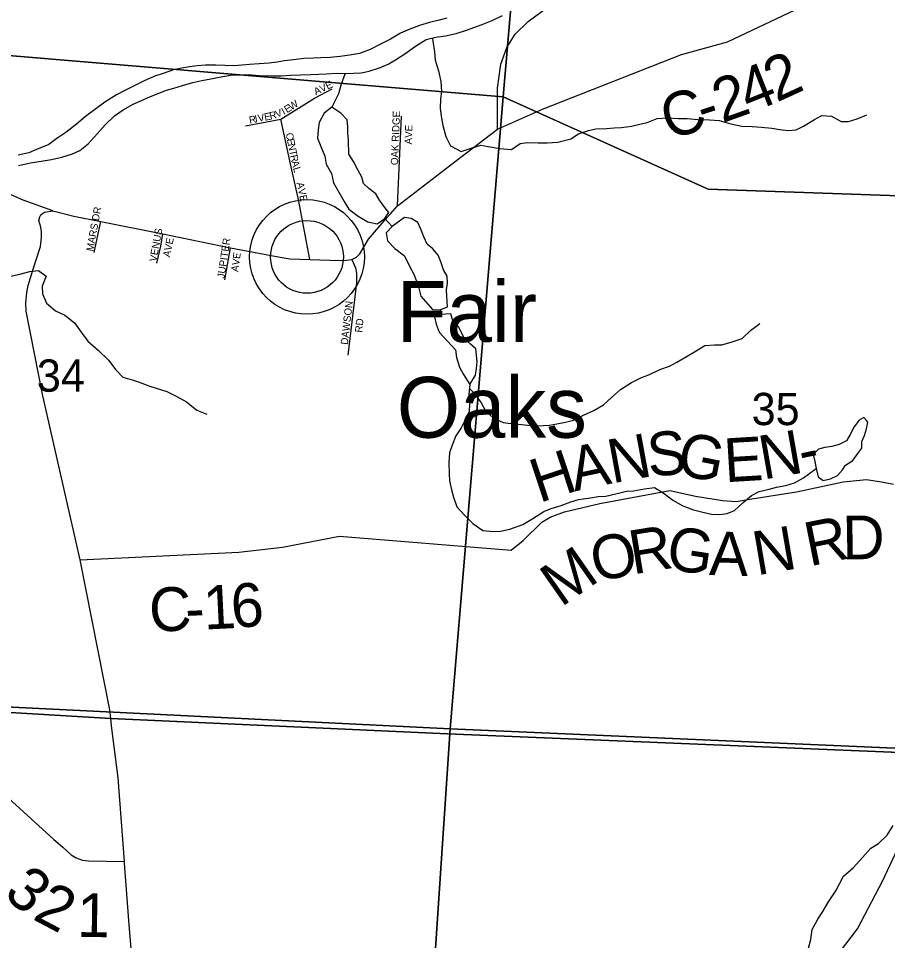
# Model space of a CAD drawing. Extents: x 1624196 to 2029251, y 146837 to 440034.
# Drawn here: x 1869991 to 1875940, y 279793 to 286109 of the extents above; entities that cross this region are included whole.
import ezdxf

# ---------------------------------------------------------------- set-up
doc = ezdxf.new("R2010")
doc.units = 0
for name, color, linetype in [('GM_X_County_Road', 7, 'Continuous'), ('GM_X_County_Road_Text', 7, 'Continuous'), ('GM_X_Major_River', 7, 'Continuous'), ('GM_X_Minor_Lake', 7, 'Continuous'), ('GM_X_Minor_River', 7, 'Continuous'), ('GM_X_Section', 7, 'Continuous'), ('GM_X_Section_Text', 7, 'Continuous'), ('GM_X_Township', 7, 'Continuous'), ('GM_X_Township_Road', 7, 'Continuous'), ('GM_X_Township_Road_Text', 7, 'Continuous'), ('GM_X_Township_Subdivision', 7, 'Continuous'), ('GM_X_Township_Subdivision_Text', 7, 'Continuous'), ('GM_X_Unincorporated', 7, 'Continuous'), ('GM_X_Unincorporated_Location', 7, 'Continuous'), ('GM_X_Unincorporated_Text', 7, 'Continuous')]:
    doc.layers.add(name, color=color, linetype=linetype)

msp = doc.modelspace()

# ---------------------------------------------------------------- linework, layer by layer
at = {"layer": 'GM_X_County_Road'}
for points in [[(1873269.8, 285351.6), (1873578.6, 285488), (1874528.4, 285862.7), (1874844.5, 285948.9), (1876649.4, 286806)], [(1873269.8, 285351.6), (1873269.5, 285630.5), (1873291.8, 285796.7), (1873332.7, 285910.5), (1873389.8, 286000.3), (1873480.2, 286089.1), (1873618, 286191.6)], [(1872537.5, 284771.6), (1872584.7, 284825.1), (1872969.9, 285122.9), (1873269.8, 285351.6)], [(1870628.4, 281265.1), (1870622.5, 281312.7), (1870615.1, 281372.5), (1870411.9, 282400.6), (1870158.1, 283524.9), (1870044.2, 284103.7), (1870041.1, 284159.8), (1870047.2, 284231.1), (1870057.8, 284279.6), (1870088.1, 284384.3), (1870141.2, 284546.6), (1870147.3, 284608.8), (1870147.3, 284646.8), (1870142.7, 284680.1), (1870130, 284725.8), (1870137, 284751.1), (1870142.7, 284763.8), (1870155.3, 284773.6), (1870169.4, 284782), (1870227, 284790.5), (1870021.8, 284865), (1869766.6, 284976)], [(1870227, 284790.5), (1870370.2, 284754.5), (1870553.8, 284717.8), (1870978.4, 284633.1), (1871441, 284538.4), (1871758, 284479.3), (1871848.2, 284463.2), (1871984.8, 284458.4), (1872192.2, 284451.1), (1872236.8, 284452.1), (1872271.6, 284458.2), (1872304.1, 284473), (1872326.6, 284495.9), (1872386.1, 284597.4), (1872507.9, 284738.1), (1872537.5, 284771.6)], [(1870411.9, 282400.6), (1871498.1, 282454.1), (1871797.4, 282486.3), (1872187.7, 282563.4), (1873364, 282467.7), (1873445.1, 282532.9), (1873573.2, 282657.6), (1873629.4, 282692.7), (1873728.6, 282729.7), (1873970.1, 282786.8), (1874448.7, 282874.8), (1874624.8, 282836.4), (1874810.9, 282807.9), (1874902.8, 282800.9), (1875011.7, 282819.3), (1875317.3, 282867.4), (1875635.2, 282935.5), (1875795.9, 282951.5), (1875898.7, 282935.7), (1875980.3, 282919.3)], [(1870859, 279362.3), (1870800.2, 279503.3), (1870771.7, 279629.3), (1870748.1, 279900.3), (1870717, 280323.5), (1870716.2, 280333.6), (1870673.1, 280906.3), (1870628.6, 281264.1), (1870628.4, 281265.1)], [(1875384.9, 279309.3), (1875531.4, 279606.1), (1875733, 279873), (1875907.9, 280203.7), (1876040, 280486.9), (1876106.9, 280572.6), (1876209.1, 280677.3), (1876327.3, 280772.6), (1876409.6, 280821.1), (1876486.5, 280850.2), (1876607, 280880.7), (1876662, 280878.8), (1876755.9, 280866.5), (1876897.8, 280876.9), (1877059.5, 280965.1), (1877158.5, 281024.9), (1877171.2, 281032.5)]]:
    msp.add_lwpolyline(points, dxfattribs=at)
at = {"layer": 'GM_X_Major_River'}
for points in [[(1869989.9, 285101.4), (1870072.1, 285118.8), (1870146.2, 285130.3), (1870216.4, 285141.8), (1870288.6, 285159.2), (1870360.8, 285182.7), (1870411, 285204.4), (1870467.4, 285250), (1870529.9, 285319.7), (1870584.4, 285379.3), (1870648.9, 285440.9), (1870707.2, 285482.5), (1870775.6, 285522.1), (1870827.8, 285543.7), (1870894, 285575.3), (1871004.5, 285618.5), (1871054.6, 285632.2), (1871112.8, 285649.8), (1871185, 285669.2), (1871245.1, 285682.8), (1871307.3, 285694.4), (1871365.4, 285706), (1871441.6, 285719.4), (1871513.7, 285722.9), (1871587.8, 285722.3), (1871637.8, 285717.9), (1871727.9, 285715.3), (1871787.9, 285716.8), (1871852, 285720.3), (1871920.1, 285721.8), (1871992.2, 285725.3), (1872046.3, 285726.9), (1872098.3, 285728.5), (1872166.4, 285734), (1872232.5, 285731.5), (1872284.5, 285733.1), (1872336.6, 285736.8), (1872390.8, 285748.4), (1872463, 285769.9), (1872521.2, 285795.5), (1872571.5, 285825.1), (1872635.8, 285866.7), (1872708.3, 285918.2), (1872780.6, 285963.8), (1872846.8, 285981.3), (1872913, 285990.8), (1872987.1, 286006.3), (1873051.3, 286025.9), (1873113.6, 286049.4), (1873175.8, 286071), (1873234, 286094.6), (1873304.3, 286128.1)], [(1872923.8, 286110.9), (1872869.6, 286097.3), (1872803.5, 286081.8), (1872735.2, 286060.2), (1872669, 286034.7), (1872606.8, 286007.1), (1872536.4, 285967.6), (1872468.1, 285932), (1872397.8, 285896.5), (1872325.5, 285869), (1872257.4, 285857.5), (1872193.2, 285848), (1872125.1, 285842.5), (1872061, 285839), (1872011, 285837.3), (1871942.9, 285833.8), (1871872.8, 285826.3), (1871812.6, 285818.8), (1871762.5, 285809.1), (1871706.4, 285803.5), (1871638.3, 285798), (1871572.2, 285792.5), (1871520.1, 285788.9), (1871470.1, 285785.3), (1871404, 285785.8), (1871342, 285788.2)], [(1871342, 285788.2), (1871271.9, 285788.8), (1871213.8, 285785.2), (1871161.7, 285777.6), (1871109.6, 285767.9), (1871051.4, 285756.3), (1870981.2, 285732.8), (1870925, 285713.2), (1870850.7, 285681.8), (1870782.4, 285648.2), (1870718.1, 285614.6), (1870661.9, 285585), (1870581.4, 285535.6), (1870450.6, 285436.4), (1870388.2, 285384.8), (1870313.8, 285327.3), (1870253.4, 285287.7), (1870199.1, 285246), (1870114.7, 285210.6), (1870060.6, 285189), (1869988.4, 285171.5)], [(1871342, 285788.2), (1871271.9, 285788.8), (1871213.8, 285785.2), (1871161.7, 285777.6), (1871109.6, 285767.9), (1871051.4, 285756.3), (1870981.2, 285732.8), (1870925, 285713.2), (1870850.7, 285681.8), (1870782.4, 285648.2), (1870718.1, 285614.6), (1870661.9, 285585), (1870581.4, 285535.6), (1870450.6, 285436.4), (1870388.2, 285384.8), (1870313.8, 285327.3), (1870253.4, 285287.7), (1870199.1, 285246), (1870114.7, 285210.6), (1870060.6, 285189), (1869988.4, 285171.5)]]:
    msp.add_lwpolyline(points, dxfattribs=at)
at = {"layer": 'GM_X_Minor_Lake'}
for points in [[(1872136.7, 285502.1), (1872084.1, 285460.6), (1872049.7, 285396.6), (1872041.5, 285346.5), (1872037.2, 285288.4), (1872061, 285232.1), (1872086.7, 285165.8), (1872096.5, 285111.6), (1872132.3, 285047.3), (1872148, 284983.1), (1872183.8, 284918.8), (1872219.6, 284854.4), (1872251.4, 284802.1), (1872315.3, 284755.7), (1872383.2, 284715.3), (1872445.2, 284701), (1872497.5, 284738.8)], [(1872497.5, 284738.8), (1872525.7, 284778.8), (1872497.8, 284815), (1872462, 284863.3), (1872436.1, 284907.6), (1872388.2, 284943.9), (1872352.3, 284978.1), (1872340.5, 285022.3), (1872314.7, 285072.5), (1872284.9, 285128.8), (1872253.1, 285179.1), (1872249.5, 285275.3), (1872245.7, 285323.5), (1872245.9, 285365.6), (1872240.1, 285413.7), (1872198.2, 285460.1), (1872136.7, 285502.1)], [(1872876.2, 284112), (1872926.9, 284133.4), (1872923.8, 284205.5), (1872920, 284249.6), (1872928.2, 284295.7), (1872924.4, 284343.9), (1872900.5, 284388.1), (1872882.8, 284442.3), (1872862.9, 284486.5), (1872827.1, 284530.8), (1872787.2, 284563), (1872765.3, 284613.3), (1872745.5, 284665.5), (1872723.7, 284711.7), (1872679.8, 284738), (1872633.7, 284746.2), (1872549, 284683.7)], [(1872549, 284683.7), (1872507.1, 284640.5), (1872516.8, 284586.4), (1872566.7, 284534), (1872632.6, 284483.6), (1872666.3, 284413.2), (1872696.1, 284357), (1872725.8, 284280.6), (1872745.5, 284206.3), (1872825.5, 284116.2), (1872876.2, 284112)], [(1872882.2, 284081.9), (1872838.4, 284064.7), (1872848.8, 284015.4), (1872870.6, 283961.1), (1872926.4, 283898.7), (1872982.2, 283838.3), (1872990, 283786.1), (1873009.7, 283719.9), (1873037.6, 283669.6), (1873080.6, 283602.5)], [(1873080.6, 283602.5), (1873119.7, 283665.2), (1873125.9, 283711.3), (1873130.1, 283757.4), (1873122.5, 283845.7), (1873084.6, 283877.9), (1873042.7, 283914.2), (1873020.8, 283962.5), (1873003, 283996.6), (1872963.1, 284036.9), (1872949.3, 284085.1), (1872882.2, 284081.9)], [(1875794.7, 283355.3), (1875776.4, 283376.4), (1875744.3, 283356.5), (1875712.1, 283310.5), (1875683.8, 283258.5), (1875659.6, 283216.5), (1875609.4, 283190.6), (1875559.2, 283176.8), (1875511.1, 283169), (1875467, 283159.2), (1875430.8, 283121.3), (1875442.6, 283073.1), (1875450.4, 283027)], [(1875450.4, 283027), (1875464.2, 282968.7), (1875500.1, 282944.5), (1875548.2, 282956.3), (1875596.4, 282978.2), (1875630.6, 283016.1), (1875652.8, 283048.1), (1875701, 283080), (1875735.3, 283127.9), (1875763.5, 283165.9), (1875763.7, 283210), (1875781.9, 283252), (1875796.1, 283298.1), (1875804.3, 283344.1), (1875794.7, 283355.3)]]:
    msp.add_lwpolyline(points, dxfattribs=at)
at = {"layer": 'GM_X_Minor_River'}
for points in [[(1872824.2, 285975.3), (1872827.4, 285954.4), (1872839.1, 285880.2), (1872842.8, 285824), (1872866.5, 285749.7), (1872882.2, 285677.5), (1872885.9, 285609.3), (1872879.7, 285559.2), (1872877.4, 285493), (1872887.1, 285424.8), (1872894.9, 285374.6), (1872916.6, 285300.3), (1872948.4, 285236), (1873020.3, 285197.6), (1873088.5, 285221.3), (1873154.7, 285241.1), (1873206.7, 285230.8), (1873284.8, 285218.4), (1873364.9, 285212), (1873425.2, 285251.9), (1873475.3, 285259.7), (1873547.4, 285257.3), (1873609.5, 285257), (1873681.6, 285260.7), (1873771.8, 285284.4), (1873824.1, 285318.2), (1873892.3, 285342), (1873942.4, 285353.8), (1874016.5, 285355.4), (1874068.6, 285359.2), (1874118.7, 285361), (1874186.9, 285370.7), (1874243, 285384.5), (1874293.1, 285396.3), (1874363.4, 285424), (1874433.5, 285427.7), (1874509.6, 285423.3), (1874567.7, 285423.1), (1874641.8, 285416.7), (1874719.9, 285414.3), (1874788, 285410), (1874868, 285387.6), (1874942, 285371.2), (1875014.1, 285368.9), (1875076.2, 285364.6), (1875148.3, 285358.2), (1875202.3, 285348), (1875260.4, 285341.7), (1875314.5, 285345.5), (1875364.7, 285371.3), (1875439, 285417.1), (1875489.2, 285444.9), (1875555.3, 285440.6), (1875621.2, 285402.2), (1875671.3, 285402), (1875731.5, 285421.8), (1875797.7, 285449.5)], [(1872225.2, 285731.8), (1872225.4, 285726.6), (1872199.1, 285658.5), (1872180.8, 285592.5), (1872136.7, 285502.1), (1872084.1, 285460.6), (1872049.7, 285396.6), (1872041.5, 285346.5), (1872037.2, 285288.4), (1872061, 285232.1), (1872086.7, 285165.8), (1872096.5, 285111.6), (1872132.3, 285047.3), (1872148, 284983.1), (1872183.8, 284918.8), (1872219.6, 284854.4), (1872251.4, 284802.1), (1872315.3, 284755.7), (1872383.2, 284715.3), (1872445.2, 284701), (1872497.5, 284738.8), (1872549, 284683.7), (1872507.1, 284640.5), (1872516.8, 284586.4), (1872566.7, 284534), (1872632.6, 284483.6), (1872666.3, 284413.2), (1872696.1, 284357), (1872725.8, 284280.6), (1872745.5, 284206.3), (1872825.5, 284116.2), (1872876.2, 284112), (1872882.2, 284081.9), (1872838.4, 284064.7), (1872848.8, 284015.4), (1872870.6, 283961.1), (1872926.4, 283898.7), (1872982.2, 283838.3), (1872990, 283786.1), (1873009.7, 283719.9), (1873037.6, 283669.6), (1873080.6, 283602.5), (1873073, 283535.1), (1873078.7, 283468.9), (1873076.5, 283416.8), (1873046.2, 283354.8), (1873021.9, 283304.8), (1872985.6, 283250.8), (1872959.3, 283186.8), (1872941, 283132.7), (1872936.7, 283064.6), (1872938.4, 282992.4), (1872942.2, 282942.2), (1872953.9, 282880), (1872967.7, 282829.8), (1872991.5, 282763.5), (1873045.3, 282703.1), (1873101.1, 282648.8), (1873169, 282602.3), (1873239.1, 282594), (1873289.2, 282597.8), (1873353.4, 282611.5), (1873443.6, 282643.2), (1873511.9, 282683), (1873586.3, 282732.7), (1873636.4, 282752.5), (1873704.6, 282772.3), (1873772.8, 282798), (1873825, 282813.8), (1873905.2, 282825.5), (1873959.3, 282833.3), (1874011.4, 282837), (1874079.5, 282852.8), (1874151.7, 282870.5), (1874201.8, 282874.3), (1874276, 282886), (1874344.1, 282895.7), (1874410.1, 282855.3), (1874469.9, 282808.9), (1874537.9, 282770.5), (1874611.9, 282744.1), (1874675.9, 282727.7), (1874733.9, 282713.4), (1874792, 282711.1), (1874842.1, 282716.9), (1874892.3, 282738.8), (1874950.6, 282792.6), (1875008.9, 282840.5), (1875061.1, 282868.3), (1875129.3, 282884), (1875179.4, 282897.9), (1875243.6, 282909.6), (1875301.7, 282927.4), (1875364, 282961.2), (1875450.4, 283027)], [(1869925.8, 284341.7), (1869992, 284355.5), (1870068.2, 284375.2), (1870128.3, 284382.9), (1870180.2, 284344.6), (1870153.8, 284274.5), (1870155.6, 284222.4), (1870181.4, 284158.1), (1870245.2, 284105.6), (1870307.2, 284077.3), (1870373.1, 284024.9), (1870420.9, 283960.5), (1870464.6, 283898.1), (1870536.5, 283835.6), (1870606.3, 283769.1), (1870658.1, 283702.7), (1870705.9, 283652.4), (1870767.9, 283634), (1870817.9, 283617.8), (1870883.9, 283591.4), (1870933.9, 283577.1), (1871005.9, 283552.7), (1871069.9, 283522.3), (1871141.8, 283481.9), (1871211.7, 283425.5), (1871279.7, 283399.1)], [(1873077.3, 283573.3), (1873111.1, 283543), (1873158.9, 283476.6), (1873186.7, 283422.3), (1873242.6, 283369.9), (1873308.5, 283341.6), (1873360.6, 283333.3), (1873412.6, 283329), (1873474.7, 283322.7), (1873542.8, 283318.4), (1873624.9, 283324), (1873677, 283331.8), (1873735.2, 283343.6), (1873789.3, 283357.4), (1873857.6, 283391.2), (1873929.8, 283422.9), (1873996.1, 283462.7), (1874050.4, 283512.6), (1874112.8, 283566.4), (1874187.1, 283616.2), (1874255.3, 283650), (1874305.5, 283667.8), (1874381.8, 283703.5), (1874446, 283727.3), (1874498.2, 283755.1), (1874568.5, 283794.9), (1874618.7, 283824.8), (1874689, 283868.6), (1874755.1, 283872.3), (1874805.2, 283874), (1874875.4, 283893.8), (1874945.6, 283917.5), (1875001.9, 283971.4), (1875066.2, 284019.2)], [(1875397.8, 279740.8), (1875414, 279798.9), (1875424.4, 279869), (1875462.7, 279939.1), (1875497, 279991), (1875535.4, 280057), (1875585.8, 280133), (1875638.3, 280233), (1875704.7, 280290.8), (1875767.1, 280360.7), (1875825.5, 280426.6), (1875877.7, 280458.5), (1875938, 280514.4), (1875978.4, 280580.3)]]:
    msp.add_lwpolyline(points, dxfattribs=at)
at = {"layer": 'GM_X_Section'}
for points in [[(1867901.8, 291578.2), (1873797.2, 291263.9), (1873309.6, 285573.1), (1867134.9, 286088.4)], [(1873797.2, 291263.9), (1878908.6, 290960.3), (1877775.8, 287861.9), (1877329.5, 284849.2), (1874711.5, 284940.2), (1873309.6, 285573.1)], [(1867134.9, 286088.4), (1873309.6, 285573.1), (1872946.7, 281242), (1866257.2, 281575.1)], [(1873309.6, 285573.1), (1874711.5, 284940.2), (1877329.5, 284849.2), (1877151.4, 282501.6), (1876934.4, 281070.2), (1872946.7, 281242)], [(1866257.2, 281575.1), (1872946.7, 281242), (1872577.6, 275738.7), (1866452.3, 276073.9)], [(1872946.7, 281242), (1876934.4, 281070.2), (1876305.4, 275561.9), (1872577.6, 275738.7)]]:
    msp.add_lwpolyline(points, close=True, dxfattribs=at)
at = {"layer": 'GM_X_Township'}
for points in [[(1882626.6, 285289.8), (1882558.1, 284384), (1882336.6, 280672), (1882093.7, 280684), (1881834.4, 280692.1), (1880885, 280762.9), (1880353.4, 280852.8), (1879116.5, 280936), (1878805.2, 280949.6), (1877158.5, 281024.9), (1876906.4, 281044.1), (1872928.4, 281208.5), (1870622.5, 281312.7), (1866253.5, 281574.5)], [(1866253.5, 281574.5), (1870622.5, 281312.7), (1872928.4, 281208.5), (1876906.4, 281044.1), (1877158.5, 281024.9), (1878805.2, 280949.6), (1879116.5, 280936), (1880353.4, 280852.8), (1880885, 280762.9), (1881834.4, 280692.1), (1882093.7, 280684), (1882336.6, 280672), (1882333.7, 280620.4), (1882038, 275453.5), (1882022.1, 275164.6), (1881896.5, 273316.7), (1881615.7, 269675.9)]]:
    msp.add_lwpolyline(points, dxfattribs=at)
at = {"layer": 'GM_X_Township_Road'}
msp.add_lwpolyline([(1869571.4, 280857.6), (1869626.1, 280864.1), (1869710.8, 280873.2), (1869763.7, 280886.8), (1869801.5, 280865.6), (1869842.3, 280832.3), (1869922.5, 280767.3), (1870232.2, 280484.8), (1870295.2, 280432.9), (1870352.4, 280379.8), (1870385, 280359.4), (1870429.9, 280343.1), (1870469, 280339.3), (1870716.2, 280333.6)], dxfattribs=at)
at = {"layer": 'GM_X_Township_Subdivision'}
for points in [[(1871545.3, 285373), (1871785.9, 285419.2), (1872017.9, 285563.1), (1872138.2, 285627.6)], [(1872584.7, 284825.1), (1872613, 285438.5)], [(1871984.8, 284458.4), (1871908.4, 284869.3), (1871855.7, 285101.1), (1871785.9, 285419.2)], [(1870508.1, 284506.1), (1870553.8, 284717.8)], [(1870938.4, 284433.2), (1870964.9, 284549.9), (1870978.4, 284633.1)], [(1871403.8, 284318.6), (1871441, 284538.4)], [(1872271.6, 284458.2), (1872297.6, 284400.2), (1872304.9, 284365.3), (1872304.9, 284297.2), (1872245.5, 283802.6)]]:
    msp.add_lwpolyline(points, dxfattribs=at)
at = {"layer": 'GM_X_Unincorporated'}
for radius in [392.8, 249]:
    msp.add_circle((1871965.6, 284475.6), radius, dxfattribs=at)
at = {"layer": 'GM_X_Unincorporated_Location'}
msp.add_line((1871965.6, 284475.6), (1871965.6, 284475.6), dxfattribs=at)

# ---------------------------------------------------------------- texts
at = {"layer": 'GM_X_County_Road_Text'}
for s, rotation, p in [('2', 24.67316, (1875180.1, 285531.7)), ('4', 21.63069, (1874992.4, 285456.8)), ('2', 19.57773, (1874807.2, 285390.7)), ('C', 17.54751, (1874444.2, 285274.5)), ('-', 18.10485, (1874682.2, 285349.7)), ('S', 4.6066, (1874305.5, 282970)), ('N', 9.94429, (1875088.2, 282949.5)), ('N', 10.38402, (1874053.7, 282923.5)), ('G', 348.93011, (1874485.6, 282987.5)), ('E', 3.53909, (1874827.8, 282931.3)), ('A', 12.04184, (1873797.8, 282868.8)), ('H', 18.25005, (1873555.3, 282788.4)), ('-', 11.66077, (1875357.8, 282996.9)), ('R', 11.34122, (1875405, 282355.3)), ('D', 0.95994, (1875632.3, 282402.2)), ('R', 9.35581, (1874196.8, 282299.9)), ('G', 351.35036, (1874415.1, 282339.8)), ('N', 9.72093, (1875044.6, 282293.4)), ('O', 11.92862, (1873942, 282246)), ('A', 358.32043, (1874715.8, 282296.5)), ('M', 34.90418, (1873703.9, 282072.3)), ('C', 2.41275, (1870890.6, 281906.8)), ('1', 2.83753, (1871262.3, 281922.7)), ('6', 4.41265, (1871455.9, 281932.4)), ('-', 2.49862, (1871137.3, 281917.2))]:
    msp.add_text(s, height=300, rotation=rotation, dxfattribs=at).set_placement(p)
at = {"layer": 'GM_X_Section_Text'}
for s, p in [('34', (1870116.4, 283552.1)), ('35', (1875009.1, 283323.3))]:
    msp.add_text(s, height=221, rotation=0.00001, dxfattribs=at).set_placement(p)
at = {"layer": 'GM_X_Township_Road_Text'}
for s, rotation, p in [('3', 319.96898, (1869880.3, 280100)), ('2', 332.22786, (1870079.8, 279942.2)), ('1', 359.14321, (1870390.8, 279818.4))]:
    msp.add_text(s, height=300, rotation=rotation, dxfattribs=at).set_placement(p)
at = {"layer": 'GM_X_Township_Subdivision_Text'}
for s, rotation, p in [('AVE', 25.64157, (1872026.3, 285582.1)), ('E', 32.34987, (1871829, 285459.2)), ('W', 32.34987, (1871858.8, 285478.1)), ('R', 11.30825, (1871574.4, 285387.3)), ('I', 11.30825, (1871613.2, 285395)), ('V', 11.30825, (1871634.7, 285399.4)), ('E', 11.30825, (1871677.9, 285408)), ('R', 14.81519, (1871715.6, 285415.6)), ('V', 21.82906, (1871760.1, 285427.8)), ('I', 28.84293, (1871806.9, 285447)), ('OAK RIDGE', 87.74074, (1872588.6, 285103.2)), ('AVE', 88.02609, (1872683.3, 285245.4)), ('C', 281.56717, (1871819.6, 285320.3)), ('E', 281.55102, (1871827.5, 285281.5)), ('N', 281.54936, (1871834.6, 285247)), ('T', 281.54525, (1871843.4, 285203.9)), ('R', 281.53851, (1871850.4, 285169.4)), ('A', 283.5126, (1871858.8, 285128.8)), ('L', 285.85525, (1871869.6, 285083.8)), ('AVE', 282.09583, (1871894.3, 284981.6)), ('MARS DR', 79.77589, (1870503.1, 284510.5)), ('VENUS', 79.37565, (1870934.3, 284440.4)), ('AVE', 78.31186, (1871027.3, 284470.8)), ('JUPITER', 81.57317, (1871400.6, 284325.4)), ('AVE', 82.14439, (1871494.6, 284370.7)), ('DAWSON', 83.45382, (1872245.4, 283871.9)), ('RD', 83.99338, (1872343.2, 283955.3))]:
    msp.add_text(s, height=50, rotation=rotation, dxfattribs=at).set_placement(p)
at = {"layer": 'GM_X_Unincorporated_Text'}
for s, p in [('Fair', (1872580.4, 283892.6)), ('Oaks', (1872580.4, 283237))]:
    msp.add_text(s, height=417, rotation=0.00001, dxfattribs=at).set_placement(p)

doc.saveas('drawing.dxf')
